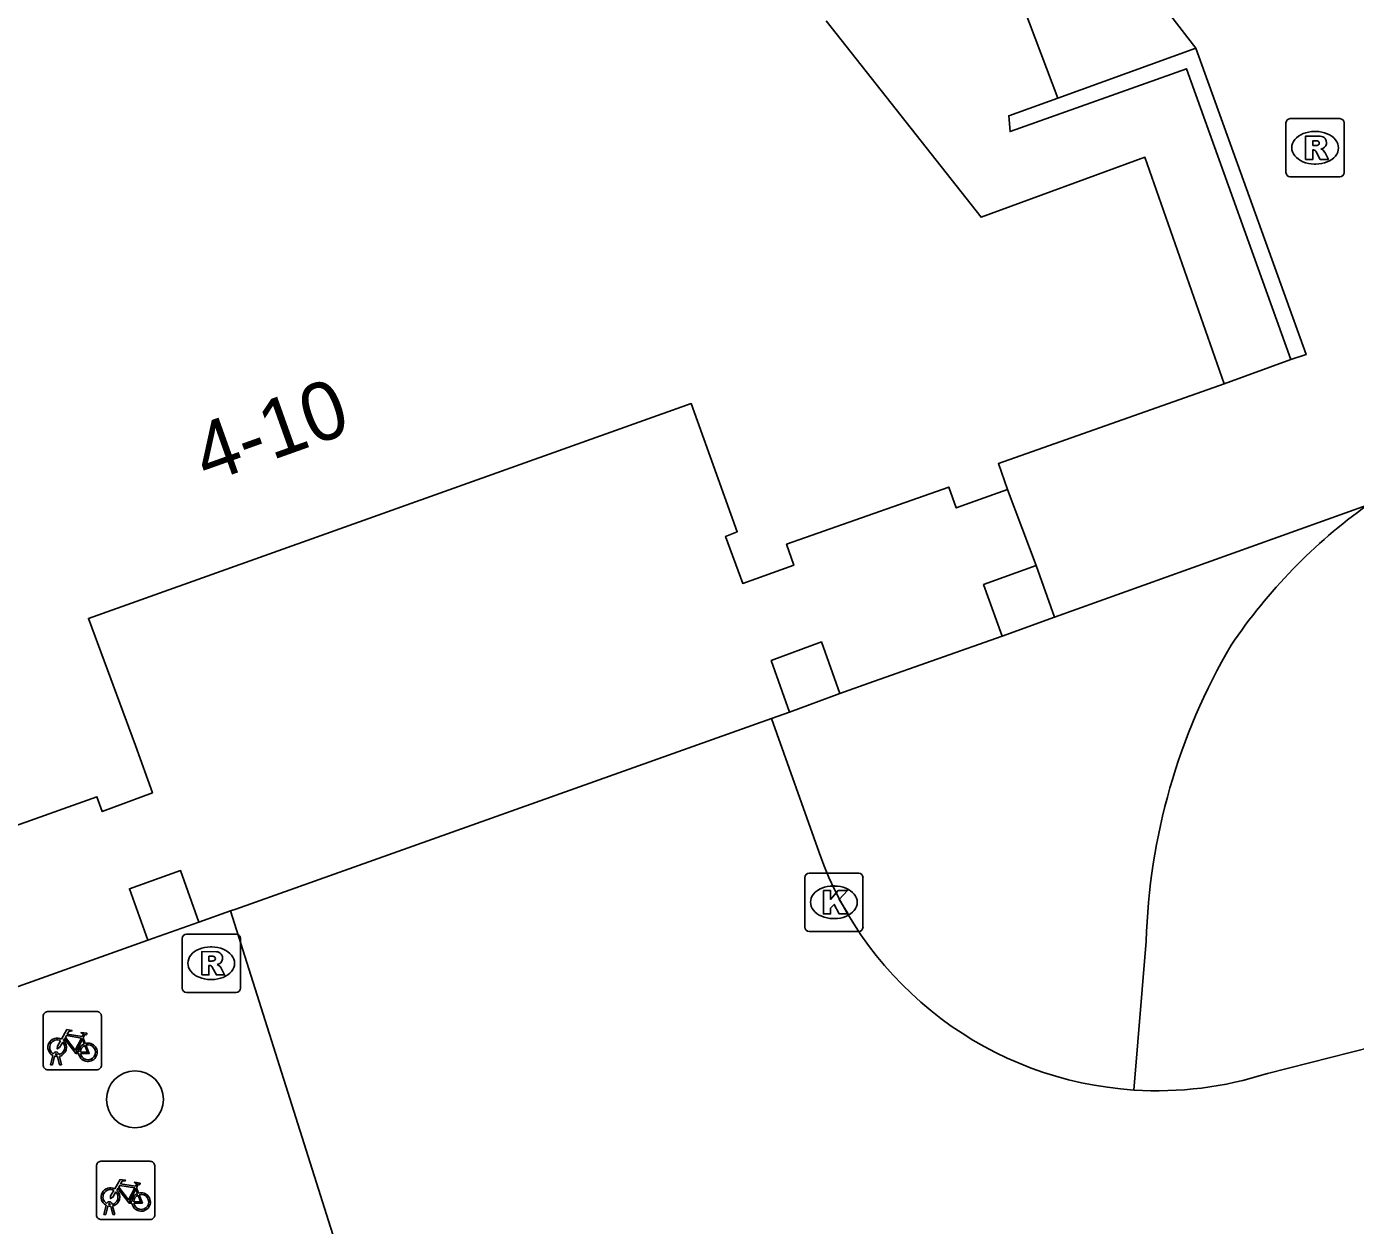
# Model space of a CAD drawing. Extents: x 161087 to 161922, y 382574 to 383873.
# Drawn here: x 161531.37 to 161554.18, y 383216.69 to 383237.29 of the extents above; entities that cross this region are included whole.
import ezdxf

# ---------------------------------------------------------------- set-up
doc = ezdxf.new("R2010")
doc.units = 0
for name, color, linetype in [('IMGEO_Boom', 7, 'Continuous'), ('IMGEO_Fietsenrek', 7, 'Continuous'), ('IMGEO_Fietspad_gesloten', 7, 'Continuous'), ('IMGEO_Kolk', 7, 'Continuous'), ('IMGEO_Muur', 7, 'Continuous'), ('IMGEO_Pand', 7, 'Continuous'), ('IMGEO_Pand_nummerreeks', 7, 'Continuous'), ('IMGEO_Pand_overbouw', 7, 'Continuous'), ('IMGEO_Rijbaan_lokaal_gesloten', 7, 'Continuous'), ('IMGEO_Rijbaan_lokaal_open', 7, 'Continuous'), ('IMGEO_Rioolput', 7, 'Continuous'), ('IMGEO_Voetpad_open', 7, 'Continuous')]:
    doc.layers.add(name, color=color, linetype=linetype)

msp = doc.modelspace()

# ---------------------------------------------------------------- linework, layer by layer
at = {"layer": 'IMGEO_Boom'}
msp.add_circle((161533.228, 383218.857), 0.489, dxfattribs=at)
at = {"layer": 'IMGEO_Fietsenrek'}
for p, q in [((161531.653, 383219.441), (161531.653, 383220.282)), ((161531.653, 383220.282), (161531.653, 383219.441)), ((161531.728, 383220.366), (161532.569, 383220.366)), ((161532.569, 383220.366), (161531.728, 383220.366)), ((161532.653, 383220.291), (161532.653, 383219.45)), ((161532.653, 383219.45), (161532.653, 383220.291)), ((161532.34, 383219.915), (161532.376, 383219.82)), ((161531.78, 383219.45), (161531.819, 383219.61)), ((161531.849, 383219.598), (161531.814, 383219.45)), ((161531.891, 383219.622), (161531.89, 383219.626)), ((161531.932, 383219.45), (161531.898, 383219.592)), ((161531.922, 383219.633), (161531.923, 383219.626)), ((161531.93, 383219.596), (161531.965, 383219.45)), ((161532.578, 383219.366), (161531.737, 383219.366)), ((161531.737, 383219.366), (161532.578, 383219.366)), ((161531.814, 383219.45), (161531.78, 383219.45)), ((161531.965, 383219.45), (161531.932, 383219.45)), ((161532.568, 383216.869), (161532.568, 383217.71)), ((161532.568, 383217.71), (161532.568, 383216.869)), ((161532.643, 383217.794), (161533.484, 383217.794)), ((161533.484, 383217.794), (161532.643, 383217.794)), ((161533.568, 383217.719), (161533.568, 383216.878)), ((161533.568, 383216.878), (161533.568, 383217.719)), ((161533.255, 383217.343), (161533.291, 383217.248)), ((161532.695, 383216.878), (161532.734, 383217.038)), ((161532.764, 383217.026), (161532.729, 383216.878)), ((161532.806, 383217.05), (161532.805, 383217.054)), ((161532.847, 383216.878), (161532.813, 383217.02)), ((161532.837, 383217.061), (161532.838, 383217.054)), ((161532.845, 383217.024), (161532.88, 383216.878)), ((161533.493, 383216.794), (161532.652, 383216.794)), ((161532.652, 383216.794), (161533.493, 383216.794)), ((161532.729, 383216.878), (161532.695, 383216.878)), ((161532.88, 383216.878), (161532.847, 383216.878))]:
    msp.add_line(p, q, dxfattribs=at)
for points in [[(161531.966, 383219.892), (161532.061, 383220.056), (161532.147, 383220.042), (161532.149, 383220.033), (161532.093, 383220.022), (161532.066, 383219.977), (161532.322, 383219.936)], [(161532.322, 383219.936), (161532.347, 383219.985), (161532.341, 383219.989), (161532.318, 383219.993), (161532.306, 383220), (161532.305, 383220.003), (161532.307, 383220.008), (161532.402, 383219.993), (161532.404, 383219.983), (161532.394, 383219.97), (161532.382, 383219.964), (161532.368, 383219.97), (161532.34, 383219.915)], [(161531.987, 383219.84), (161531.935, 383219.75), (161531.895, 383219.725), (161531.896, 383219.772), (161531.951, 383219.866)], [(161532.262, 383219.648), (161532.212, 383219.648), (161532.021, 383219.899), (161532.002, 383219.867)], [(161532.309, 383219.911), (161532.052, 383219.952), (161532.035, 383219.923), (161532.202, 383219.703), (161532.309, 383219.911)], [(161532.357, 383219.813), (161532.327, 383219.89), (161532.218, 383219.672), (161532.261, 383219.672)], [(161532.291, 383219.672), (161532.411, 383219.671), (161532.367, 383219.785)], [(161532.387, 383219.792), (161532.442, 383219.647), (161532.292, 383219.647)], [(161532.881, 383217.32), (161532.976, 383217.484), (161533.062, 383217.47), (161533.064, 383217.461), (161533.008, 383217.45), (161532.981, 383217.405), (161533.237, 383217.364)], [(161532.902, 383217.268), (161532.85, 383217.178), (161532.81, 383217.153), (161532.811, 383217.2), (161532.866, 383217.294)], [(161533.177, 383217.076), (161533.127, 383217.076), (161532.936, 383217.327), (161532.917, 383217.295)], [(161533.224, 383217.339), (161532.967, 383217.38), (161532.95, 383217.351), (161533.117, 383217.131), (161533.224, 383217.339)], [(161533.272, 383217.241), (161533.242, 383217.318), (161533.133, 383217.1), (161533.176, 383217.1)], [(161533.237, 383217.364), (161533.262, 383217.413), (161533.256, 383217.417), (161533.233, 383217.421), (161533.221, 383217.428), (161533.22, 383217.431), (161533.222, 383217.436), (161533.317, 383217.421), (161533.319, 383217.411), (161533.309, 383217.398), (161533.297, 383217.392), (161533.283, 383217.398), (161533.255, 383217.343)], [(161533.206, 383217.1), (161533.326, 383217.099), (161533.282, 383217.213)], [(161533.302, 383217.22), (161533.357, 383217.075), (161533.207, 383217.075)]]:
    msp.add_lwpolyline(points, dxfattribs=at)
for centre, radius, start, end in [((161531.731, 383220.288), 0.0779, 92.4484, 184.2845), ((161531.731, 383220.288), 0.0779, 92.4484, 184.2845), ((161532.575, 383220.288), 0.0779, 2.4484, 94.2845), ((161532.575, 383220.288), 0.0779, 2.4484, 94.2845), ((161531.893, 383219.751), 0.159, 62.6766, 242.1369), ((161531.893, 383219.751), 0.129, 63.3192, 238.903), ((161531.893, 383219.751), 0.129, 283.6043, 43.4302), ((161531.893, 383219.751), 0.159, 283.5766, 46.6042), ((161532.42, 383219.667), 0.159, 113.3408, 178.3217), ((161532.42, 383219.667), 0.159, 187.0065, 105.7708), ((161532.42, 383219.667), 0.129, 113.923, 177.9556), ((161532.42, 383219.667), 0.129, 188.6715, 104.5883), ((161531.873, 383219.622), 0.0499, 12.8025, 158.6934), ((161531.893, 383219.751), 0.159, 253.9967, 271.7867), ((161531.873, 383219.622), 0.0174, 12.8025, 163.4502), ((161531.893, 383219.751), 0.129, 253.415, 269.0204), ((161531.731, 383219.444), 0.0779, 182.4484, 274.2845), ((161531.731, 383219.444), 0.0779, 182.4484, 274.2845), ((161532.575, 383219.444), 0.0779, 272.4484, 4.2845), ((161532.575, 383219.444), 0.0779, 272.4484, 4.2845), ((161532.646, 383217.716), 0.0779, 92.4484, 184.2845), ((161532.646, 383217.716), 0.0779, 92.4484, 184.2845), ((161533.49, 383217.716), 0.0779, 2.4484, 94.2845), ((161533.49, 383217.716), 0.0779, 2.4484, 94.2845), ((161532.808, 383217.179), 0.159, 62.6766, 242.1369), ((161532.808, 383217.179), 0.129, 63.3192, 238.903), ((161532.808, 383217.179), 0.129, 283.6043, 43.4302), ((161532.808, 383217.179), 0.159, 283.5766, 46.6042), ((161533.335, 383217.095), 0.159, 187.0065, 105.7708), ((161532.788, 383217.05), 0.0499, 12.8025, 158.6934), ((161532.808, 383217.179), 0.159, 253.9967, 271.7867), ((161532.788, 383217.05), 0.0174, 12.8025, 163.4502), ((161532.808, 383217.179), 0.129, 253.415, 269.0204), ((161533.335, 383217.095), 0.159, 113.3408, 178.3217), ((161533.335, 383217.095), 0.129, 113.923, 177.9556), ((161533.335, 383217.095), 0.129, 188.6715, 104.5883), ((161532.646, 383216.872), 0.0779, 182.4484, 274.2845), ((161532.646, 383216.872), 0.0779, 182.4484, 274.2845), ((161533.49, 383216.872), 0.0779, 272.4484, 4.2845), ((161533.49, 383216.872), 0.0779, 272.4484, 4.2845)]:
    msp.add_arc(centre, radius, start, end, dxfattribs=at)
at = {"layer": 'IMGEO_Fietspad_gesloten'}
msp.add_lwpolyline([(161550.59, 383221.573), (161550.38, 383219.018)], dxfattribs=at)
for centre, radius, start, end in [((161559.903, 383221.368), 9.47, 125.6286, 146.0376), ((161561.24, 383221.272), 10.654, 149.6269, 178.3812)]:
    msp.add_arc(centre, radius, start, end, dxfattribs=at)
at = {"layer": 'IMGEO_Kolk'}
for p, q in [((161544.802, 383222.743), (161545.654, 383222.743)), ((161544.727, 383221.817), (161544.727, 383222.669)), ((161545.215, 383222.523), (161545.24, 383222.523)), ((161545.728, 383222.669), (161545.728, 383221.817)), ((161545.238, 383221.963), (161545.213, 383221.963)), ((161545.654, 383221.743), (161544.802, 383221.743))]:
    msp.add_line(p, q, dxfattribs=at)
for points in [[(161544.802, 383222.743), (161545.654, 383222.743)], [(161544.727, 383221.817), (161544.727, 383222.669)], [(161545.728, 383222.669), (161545.728, 383221.817)], [(161545.048, 383222.443), (161545.171, 383222.443), (161545.171, 383222.292), (161545.301, 383222.443), (161545.465, 383222.443), (161545.319, 383222.292), (161545.472, 383222.043), (161545.32, 383222.043), (161545.235, 383222.207), (161545.171, 383222.14), (161545.171, 383222.043), (161545.048, 383222.043), (161545.048, 383222.443)], [(161545.654, 383221.743), (161544.802, 383221.743)]]:
    msp.add_lwpolyline(points, dxfattribs=at)
for centre, start, end in [((161544.804, 383222.667), 91.552, 178.448), ((161544.804, 383222.667), 91.552, 178.448), ((161545.652, 383222.667), 1.552, 88.448), ((161545.652, 383222.667), 1.552, 88.448), ((161544.804, 383221.819), 181.552, 268.448), ((161544.804, 383221.819), 181.552, 268.448), ((161545.652, 383221.819), 271.552, 358.448), ((161545.652, 383221.819), 271.552, 358.448)]:
    msp.add_arc(centre, 0.0765, start, end, dxfattribs=at)
for centre, major_axis, ratio, start_param, end_param in [((161545.214, 383222.243), (-0.387, 0.002), 0.722429, 4.712389, 7.853982), ((161545.239, 383222.243), (-0.39, 0.002), 0.717154, 1.570796, 4.712389)]:
    msp.add_ellipse(centre, major_axis=major_axis, ratio=ratio, start_param=start_param, end_param=end_param, dxfattribs=at)
at = {"layer": 'IMGEO_Muur'}
for points in [[(161549.073, 383236.058), (161551.442, 383236.915)], [(161551.442, 383236.915), (161553.336, 383231.651), (161553.074, 383231.568)], [(161553.074, 383231.568), (161551.28, 383236.562), (161548.254, 383235.482), (161548.232, 383235.754), (161549.073, 383236.058)]]:
    msp.add_lwpolyline(points, dxfattribs=at)
at = {"layer": 'IMGEO_Pand'}
for points in [[(161551.928, 383231.149), (161550.565, 383235.042), (161547.755, 383234.01), (161545.097, 383237.383)], [(161548.212, 383229.334), (161548.052, 383229.78), (161551.928, 383231.149)], [(161512.297, 383214.044), (161511.998, 383214.896), (161511.599, 383214.73), (161511.125, 383216.123), (161513.356, 383216.935), (161513.247, 383217.158), (161532.574, 383224.057), (161532.667, 383223.802), (161533.527, 383224.121), (161533.236, 383224.934), (161532.428, 383227.119), (161542.78, 383230.81), (161543.569, 383228.609), (161543.37, 383228.529), (161543.664, 383227.722), (161544.54, 383228.032), (161544.415, 383228.392), (161547.2, 383229.375), (161547.328, 383229.017), (161548.212, 383229.334)], [(161548.702, 383228.029), (161547.8, 383227.7), (161548.116, 383226.814)], [(161549.018, 383227.143), (161548.702, 383228.029)], [(161548.116, 383226.814), (161549.018, 383227.143)], [(161545.331, 383225.83), (161545.015, 383226.716), (161544.152, 383226.394), (161544.468, 383225.508)], [(161544.468, 383225.508), (161545.331, 383225.83)], [(161534.327, 383221.902), (161534.011, 383222.788), (161533.134, 383222.476), (161533.45, 383221.59)], [(161534.327, 383221.902), (161533.45, 383221.59)]]:
    msp.add_lwpolyline(points, dxfattribs=at)
at = {"layer": 'IMGEO_Pand_overbouw'}
msp.add_lwpolyline([(161530.657, 383220.597), (161533.45, 383221.59), (161534.327, 383221.902), (161534.868, 383222.095), (161534.959, 383222.127), (161544.16, 383225.399), (161544.468, 383225.508), (161545.331, 383225.83), (161545.91, 383226.035), (161548.116, 383226.814), (161549.018, 383227.143), (161548.702, 383228.029), (161548.212, 383229.334), (161547.328, 383229.017), (161547.2, 383229.375), (161544.415, 383228.392), (161544.54, 383228.032), (161543.664, 383227.722), (161543.37, 383228.529), (161543.569, 383228.609), (161542.78, 383230.81), (161532.428, 383227.119), (161533.236, 383224.934), (161533.527, 383224.121), (161532.667, 383223.802), (161532.574, 383224.057), (161513.247, 383217.158)], dxfattribs=at)
at = {"layer": 'IMGEO_Rijbaan_lokaal_gesloten'}
for points in [[(161534.868, 383222.095), (161534.959, 383222.127), (161544.16, 383225.399)], [(161544.973, 383223.096), (161544.16, 383225.399)], [(161536.974, 383215.431), (161534.868, 383222.095)], [(161552.671, 383219.304), (161554.476, 383219.763)]]:
    msp.add_lwpolyline(points, dxfattribs=at)
for centre, radius, start, end in [((161550.772, 383225.161), 6.155, 199.5995, 266.3527), ((161550.779, 383225.14), 6.135, 266.2704, 287.9612)]:
    msp.add_arc(centre, radius, start, end, dxfattribs=at)
at = {"layer": 'IMGEO_Rijbaan_lokaal_open'}
for points in [[(161546.647, 383243.125), (161551.442, 383236.915)], [(161553.074, 383231.568), (161551.928, 383231.149)], [(161548.702, 383228.029), (161548.212, 383229.334)], [(161549.018, 383227.143), (161554.386, 383229.066)]]:
    msp.add_lwpolyline(points, dxfattribs=at)
at = {"layer": 'IMGEO_Rioolput'}
for p, q in [((161552.99, 383234.778), (161552.99, 383235.63)), ((161553.065, 383235.704), (161553.917, 383235.704)), ((161553.991, 383235.63), (161553.991, 383234.778)), ((161553.478, 383235.484), (161553.503, 383235.484)), ((161553.501, 383234.924), (161553.476, 383234.924)), ((161553.917, 383234.704), (161553.065, 383234.704)), ((161534.037, 383220.77), (161534.037, 383221.622)), ((161534.112, 383221.696), (161534.964, 383221.696)), ((161535.038, 383221.622), (161535.038, 383220.77)), ((161534.525, 383221.476), (161534.55, 383221.476)), ((161534.548, 383220.916), (161534.523, 383220.916)), ((161534.964, 383220.696), (161534.112, 383220.696))]:
    msp.add_line(p, q, dxfattribs=at)
for points in [[(161552.99, 383234.778), (161552.99, 383235.63)], [(161553.065, 383235.704), (161553.917, 383235.704)], [(161553.991, 383235.63), (161553.991, 383234.778)], [(161553.579, 383235.402), (161553.327, 383235.404), (161553.327, 383235.004)], [(161553.505, 383235.323), (161553.451, 383235.323), (161553.451, 383235.242)], [(161553.327, 383235.004), (161553.451, 383235.004), (161553.451, 383235.166), (161553.462, 383235.166)], [(161553.451, 383235.242), (161553.503, 383235.242)], [(161553.509, 383235.137), (161553.58, 383235.004), (161553.72, 383235.004), (161553.655, 383235.13)], [(161553.917, 383234.704), (161553.065, 383234.704)], [(161534.037, 383220.77), (161534.037, 383221.622)], [(161534.112, 383221.696), (161534.964, 383221.696)], [(161535.038, 383221.622), (161535.038, 383220.77)], [(161534.626, 383221.394), (161534.374, 383221.396), (161534.374, 383220.996)], [(161534.374, 383220.996), (161534.498, 383220.996), (161534.498, 383221.158), (161534.509, 383221.158)], [(161534.552, 383221.315), (161534.498, 383221.315), (161534.498, 383221.234)], [(161534.498, 383221.234), (161534.55, 383221.234)], [(161534.556, 383221.129), (161534.627, 383220.996), (161534.767, 383220.996), (161534.702, 383221.122)], [(161534.964, 383220.696), (161534.112, 383220.696)]]:
    msp.add_lwpolyline(points, dxfattribs=at)
for centre, radius, start, end in [((161553.067, 383235.628), 0.0765, 91.552, 178.448), ((161553.067, 383235.628), 0.0765, 91.552, 178.448), ((161553.915, 383235.628), 0.0765, 1.552, 88.448), ((161553.915, 383235.628), 0.0765, 1.552, 88.448), ((161553.511, 383235.227), 0.0964, 77.0061, 93.1865), ((161553.525, 383235.284), 0.0378, 276.6634, 79.6772), ((161553.578, 383235.292), 0.109, 350.3612, 89.416), ((161553.576, 383235.292), 0.112, 277.5842, 350.9817), ((161553.461, 383235.113), 0.0533, 26.0293, 88.6989), ((161553.487, 383235.431), 0.19, 274.7715, 282.9687), ((161553.56, 383235.077), 0.108, 29.5134, 73.7905), ((161553.067, 383234.78), 0.0765, 181.552, 268.448), ((161553.067, 383234.78), 0.0765, 181.552, 268.448), ((161553.915, 383234.78), 0.0765, 271.552, 358.448), ((161553.915, 383234.78), 0.0765, 271.552, 358.448), ((161534.114, 383221.62), 0.0765, 91.552, 178.448), ((161534.114, 383221.62), 0.0765, 91.552, 178.448), ((161534.962, 383221.62), 0.0765, 1.552, 88.448), ((161534.962, 383221.62), 0.0765, 1.552, 88.448), ((161534.625, 383221.284), 0.109, 350.3612, 89.416), ((161534.508, 383221.105), 0.0533, 26.0293, 88.6989), ((161534.534, 383221.423), 0.19, 274.7715, 282.9687), ((161534.558, 383221.219), 0.0964, 77.0061, 93.1865), ((161534.572, 383221.276), 0.0378, 276.6634, 79.6772), ((161534.623, 383221.284), 0.112, 277.5842, 350.9817), ((161534.607, 383221.069), 0.108, 29.5134, 73.7905), ((161534.114, 383220.772), 0.0765, 181.552, 268.448), ((161534.114, 383220.772), 0.0765, 181.552, 268.448), ((161534.962, 383220.772), 0.0765, 271.552, 358.448), ((161534.962, 383220.772), 0.0765, 271.552, 358.448)]:
    msp.add_arc(centre, radius, start, end, dxfattribs=at)
for centre, major_axis, ratio, start_param, end_param in [((161553.477, 383235.204), (-0.387, 0.002), 0.722429, 4.712389, 7.853982), ((161553.502, 383235.204), (-0.39, 0.002), 0.717154, 1.570796, 4.712389), ((161534.524, 383221.196), (-0.387, 0.002), 0.722429, 4.712389, 7.853982), ((161534.549, 383221.196), (-0.39, 0.002), 0.717154, 1.570796, 4.712389)]:
    msp.add_ellipse(centre, major_axis=major_axis, ratio=ratio, start_param=start_param, end_param=end_param, dxfattribs=at)
at = {"layer": 'IMGEO_Voetpad_open'}
for points in [[(161546.794, 383239.201), (161548.492, 383237.601), (161549.073, 383236.058)], [(161545.331, 383225.83), (161545.91, 383226.035), (161548.116, 383226.814)], [(161544.16, 383225.399), (161544.468, 383225.508)], [(161534.868, 383222.095), (161534.327, 383221.902)], [(161533.45, 383221.59), (161530.657, 383220.597)]]:
    msp.add_lwpolyline(points, dxfattribs=at)

# ---------------------------------------------------------------- texts
at = {"layer": 'IMGEO_Pand_nummerreeks'}
msp.add_text('4-10', height=1, rotation=19.6238, dxfattribs=at).set_placement((161534.457, 383229.434))

doc.saveas('drawing.dxf')
